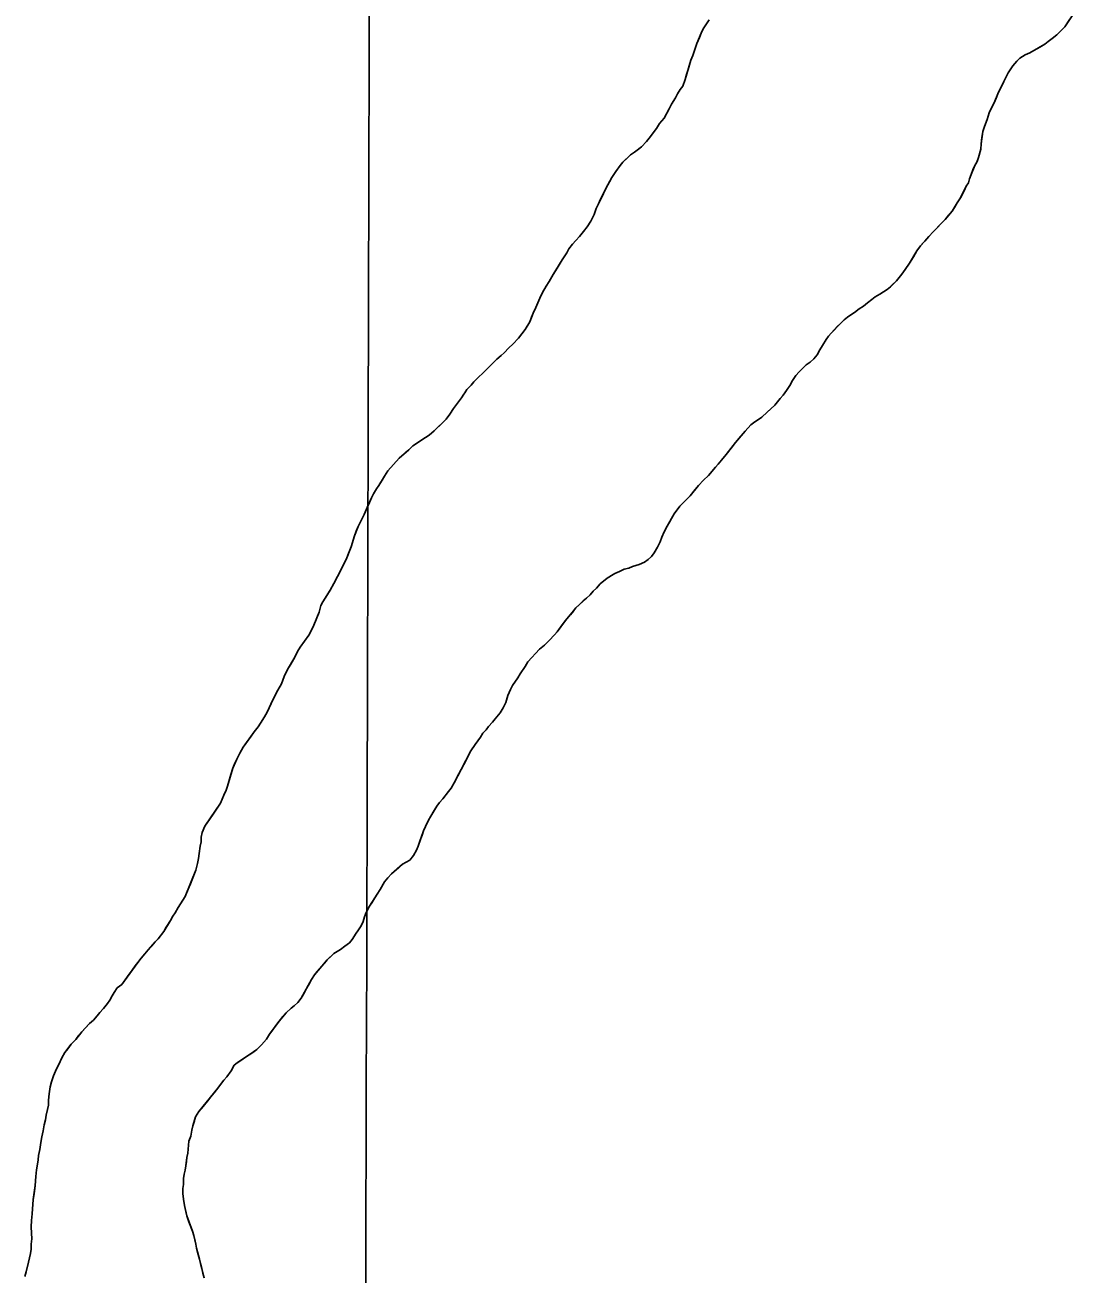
# Model space of a CAD drawing. Extents: x 3172231 to 3210228, y 940198 to 965780.
# Drawn here: x 3181487 to 3182280, y 960446 to 961392 of the extents above; entities that cross this region are included whole.
import ezdxf

# ---------------------------------------------------------------- set-up
doc = ezdxf.new("R2010")
doc.units = 0
for name, color, linetype in [('V-GRID-MAJR', 7, 'Continuous'), ('V-SITE-VEGE', 7, 'Continuous'), ('V-TOPO-SHOR', 7, 'Continuous')]:
    doc.layers.add(name, color=color, linetype=linetype)

msp = doc.modelspace()

# ---------------------------------------------------------------- linework, layer by layer
at = {"layer": 'V-GRID-MAJR'}
msp.add_spline([(3181704.003, 945716.944), (3181720.753, 951778.211), (3181737.509, 957841.425), (3181754.265, 963904.69), (3181754.27, 963906.585)], degree=3, dxfattribs=at)
at = {"layer": 'V-SITE-VEGE'}
for points in [[(3182004.868, 961395.697), (3182000.813, 961389.762), (3181999.275, 961386.882), (3181995.543, 961377.806), (3181992.478, 961368.731), (3181990.942, 961365.188), (3181986.786, 961350.58), (3181985.033, 961345.49), (3181983.053, 961343.051), (3181980.851, 961339.727), (3181979.313, 961336.629), (3181976.454, 961331.976), (3181974.697, 961328.211), (3181970.959, 961321.344), (3181967.435, 961317.132), (3181965.016, 961313.363), (3181962.593, 961310.041), (3181960.613, 961307.381), (3181957.529, 961303.615), (3181953.783, 961299.621), (3181948.267, 961295.624), (3181945.4, 961293.404), (3181939.449, 961287.858), (3181937.468, 961285.418), (3181934.165, 961280.763), (3181931.304, 961276.333), (3181926.688, 961267.916), (3181924.931, 961264.152), (3181920.978, 961256.4), (3181919.44, 961252.857), (3181917.906, 961248.431), (3181915.268, 961243.336), (3181912.407, 961238.906), (3181909.765, 961235.359), (3181906.683, 961231.591), (3181903.818, 961228.707), (3181901.395, 961225.826), (3181898.753, 961222.279), (3181896.992, 961219.399), (3181893.471, 961214.08), (3181886.875, 961202.784), (3181883.794, 961197.688), (3181881.376, 961193.922), (3181878.736, 961189.271), (3181876.538, 961184.841), (3181873.687, 961177.755), (3181871.711, 961173.548), (3181869.077, 961167.128), (3181865.559, 961161.148), (3181863.138, 961157.824), (3181860.494, 961154.721)], [(3182235.057, 961360.881), (3182237.922, 961364.426), (3182240.347, 961366.644), (3182244.318, 961369.089), (3182247.853, 961370.652), (3182259.328, 961377.318), (3182261.755, 961379.317), (3182264.841, 961381.537), (3182268.372, 961384.423), (3182271.677, 961387.53), (3182274.321, 961390.411), (3182279.822, 961398.833)], [(3181889.725, 960932.376), (3181896.111, 960940.799), (3181902.28, 960948.117), (3181903.82, 960950.333), (3181911.977, 960957.876), (3181914.842, 960960.317), (3181917.046, 960962.977), (3181919.471, 960965.416), (3181922.334, 960968.521), (3181927.628, 960972.961), (3181933.585, 960976.516), (3181936.899, 960977.856), (3181940.651, 960979.636), (3181943.965, 960980.531), (3181946.836, 960981.645), (3181951.917, 960983.209), (3181955.89, 960984.991), (3181958.757, 960986.99), (3181961.182, 960989.208), (3181963.165, 960992.089), (3181965.804, 960996.298), (3181967.781, 961000.507), (3181969.096, 961004.048), (3181970.853, 961008.033), (3181973.05, 961012.242), (3181978.328, 961021.546), (3181982.729, 961027.528), (3181990.444, 961035.292), (3181996.832, 961043.052), (3182000.577, 961047.043), (3182004.547, 961050.595), (3182009.611, 961057.021), (3182011.815, 961059.239), (3182014.238, 961062.342), (3182017.762, 961066.557), (3182024.807, 961075.644), (3182032.299, 961084.29), (3182036.485, 961088.948), (3182039.571, 961091.389), (3182044.868, 961094.944), (3182048.837, 961098.714), (3182054.788, 961103.82), (3182058.753, 961108.918), (3182060.957, 961111.578), (3182063.599, 961115.123), (3182066.017, 961118.891), (3182067.996, 961122.656), (3182070.638, 961126.424), (3182073.062, 961129.084), (3182078.35, 961134.407), (3182081.439, 961136.408), (3182084.306, 961139.07), (3182086.729, 961141.952), (3182088.707, 961145.716), (3182090.683, 961149.04), (3182093.546, 961153.693), (3182095.306, 961156.13), (3182097.288, 961158.569), (3182104.341, 961165.889), (3182107.207, 961168.549), (3182109.633, 961170.548), (3182114.928, 961174.101), (3182118.456, 961176.768), (3182121.768, 961178.99), (3182124.854, 961181.431), (3182128.164, 961183.874), (3182130.589, 961185.871), (3182134.121, 961187.872), (3182139.858, 961191.429), (3182146.911, 961198.083), (3182150.876, 961203.183), (3182153.297, 961206.728), (3182156.819, 961211.381), (3182162.318, 961220.685), (3182164.958, 961224.453), (3182171.348, 961231.771), (3182174.653, 961235.099), (3182180.824, 961241.751), (3182183.689, 961244.634), (3182188.975, 961250.842), (3182192.715, 961257.045), (3182195.357, 961260.812), (3182199.75, 961269.671), (3182201.288, 961272.33), (3182202.164, 961275.426), (3182203.481, 961278.527), (3182206.113, 961285.39), (3182207.653, 961288.046), (3182208.968, 961291.37), (3182210.717, 961297.786), (3182210.926, 961301.768), (3182212.222, 961311.057), (3182213.537, 961315.043), (3182215.509, 961320.355), (3182217.041, 961325.223), (3182218.798, 961328.988), (3182220.776, 961332.754), (3182223.627, 961339.617), (3182228.241, 961349.14), (3182231.539, 961355.562), (3182235.057, 961360.881)], [(3181860.494, 961154.721), (3181856.308, 961150.062), (3181853.222, 961147.4), (3181849.695, 961143.629), (3181847.27, 961141.409), (3181843.963, 961138.747), (3181838.23, 961132.982), (3181833.823, 961128.322), (3181829.854, 961124.771), (3181826.77, 961121.666), (3181824.564, 961119.006), (3181821.482, 961115.68), (3181819.942, 961113.243), (3181819.061, 961112.133), (3181817.302, 961109.475), (3181811.355, 961101.496), (3181808.496, 961097.066), (3181805.635, 961093.298), (3181796.597, 961084.424), (3181792.849, 961081.317), (3181789.98, 961079.318), (3181780.493, 961073.096), (3181777.407, 961069.991), (3181770.128, 961063.778), (3181765.721, 961059.118), (3181761.537, 961054.242), (3181758.895, 961050.253), (3181754.717, 961043.165), (3181752.958, 961040.508), (3181750.758, 961036.74), (3181749.218, 961033.86), (3181743.51, 961021.239), (3181739.118, 961012.16), (3181736.269, 961004.855), (3181733.639, 960996.665), (3181729.912, 960987.146), (3181725.517, 960978.067), (3181723.317, 960974.301), (3181720.681, 960968.986), (3181717.824, 960963.891), (3181712.324, 960955.029), (3181710.785, 960952.149), (3181709.475, 960947.279), (3181705.526, 960937.318), (3181703.769, 960933.554), (3181701.791, 960929.787), (3181698.489, 960925.134), (3181695.188, 960920.702), (3181692.986, 960917.378), (3181691.01, 960913.174), (3181685.511, 960903.647), (3181682.875, 960898.551), (3181680.903, 960892.796), (3181678.265, 960888.145), (3181674.751, 960881.28), (3181670.137, 960871.536), (3181668.158, 960867.993), (3181663.319, 960860.458), (3181660.235, 960856.469), (3181651.871, 960844.945), (3181649.452, 960840.515), (3181647.035, 960835.864), (3181644.18, 960829.001), (3181640.023, 960815.501), (3181638.927, 960812.4), (3181637.393, 960808.638), (3181634.76, 960802.66), (3181622.873, 960785.151), (3181620.901, 960780.283), (3181620.028, 960776.742), (3181620.039, 960773.203), (3181619.385, 960769.884), (3181618.519, 960764.356), (3181618.087, 960760.596), (3181617.438, 960756.834), (3181616.127, 960751.744), (3181608.011, 960731.819), (3181602.729, 960723.621), (3181600.308, 960719.413), (3181598.549, 960716.973), (3181596.79, 960713.652), (3181591.731, 960705.455), (3181587.547, 960699.692), (3181585.343, 960697.474), (3181579.834, 960691.488), (3181577.412, 960688.383), (3181574.77, 960685.281), (3181572.128, 960681.955), (3181560.02, 960665.335), (3181556.567, 960662.595), (3181554.169, 960659.189), (3181552.563, 960656.57), (3181550.953, 960653.422), (3181549.086, 960650.805), (3181546.155, 960647.141), (3181543.228, 960644.005), (3181541.359, 960641.39), (3181538.434, 960638.25), (3181535.511, 960635.641), (3181529.658, 960629.372), (3181525.126, 960623.613)], [(3181614.446, 960475.248), (3181613.419, 960478.42), (3181609.307, 960490.051), (3181607.534, 960497.971), (3181606.788, 960502.724), (3181606.297, 960506.943), (3181606.329, 960510.629), (3181606.62, 960513.789), (3181606.661, 960518.268), (3181607.218, 960521.69), (3181608.035, 960524.582), (3181608.592, 960528.002), (3181609.176, 960534.321), (3181609.995, 960537.476), (3181610.87, 960546.69), (3181612.219, 960550.369), (3181613.051, 960554.839), (3181613.87, 960558.258), (3181615.777, 960565.092), (3181618.445, 960569.022), (3181632.837, 960586.811), (3181634.704, 960589.428), (3181637.371, 960592.832), (3181639.501, 960595.185), (3181642.704, 960599.897), (3181645.112, 960604.094), (3181647.5, 960605.917), (3181653.597, 960610.078), (3181656.513, 960611.897), (3181662.348, 960616.06), (3181665.803, 960619.454), (3181669.533, 960623.9), (3181671.937, 960627.568), (3181679.142, 960637.517), (3181684.471, 960643.794), (3181688.188, 960647.186), (3181690.576, 960649.009), (3181693.234, 960651.62), (3181695.897, 960654.759), (3181703.667, 960668.919), (3181706.071, 960672.585), (3181711.4, 960679.126), (3181715.658, 960683.831), (3181720.708, 960688.793), (3181725.742, 960691.646), (3181728.927, 960694.253), (3181732.375, 960696.858), (3181734.503, 960699.211), (3181736.914, 960703.403), (3181739.312, 960706.547), (3181741.186, 960709.691), (3181742.945, 960713.013), (3181743.818, 960716.554), (3181745.135, 960719.652), (3181747.551, 960724.524), (3181753.492, 960733.609), (3181755.692, 960737.154), (3181758.989, 960742.913), (3181761.412, 960746.016), (3181764.277, 960748.9), (3181772.658, 960756.223), (3181778.175, 960759.336), (3181781.038, 960762.883), (3181783.233, 960766.871), (3181784.552, 960769.97), (3181788.495, 960781.7), (3181790.033, 960784.801), (3181792.228, 960789.673), (3181793.988, 960792.774), (3181798.608, 960800.307), (3181800.588, 960802.967), (3181803.232, 960805.846), (3181807.416, 960811.39), (3181809.399, 960813.827), (3181811.817, 960818.036), (3181817.091, 960828.004), (3181824.343, 960842.178), (3181827.644, 960847.052), (3181831.607, 960852.592), (3181833.366, 960855.474), (3181836.01, 960858.136), (3181837.772, 960860.571), (3181840.856, 960863.899), (3181842.841, 960866.336), (3181846.584, 960870.993), (3181849.005, 960874.76), (3181850.981, 960878.745), (3181852.511, 960884.057), (3181854.487, 960888.706), (3181856.026, 960891.586), (3181859.986, 960897.347), (3181861.746, 960900.448), (3181865.487, 960905.987), (3181867.685, 960909.533), (3181870.552, 960912.858), (3181873.415, 960915.963), (3181876.501, 960919.068), (3181880.249, 960922.177), (3181883.778, 960925.724), (3181887.743, 960929.939), (3181889.725, 960932.376)], [(3181525.126, 960623.613), (3181521.667, 960619.956), (3181516.869, 960613.674), (3181514.46, 960609.742), (3181512.31, 960604.755), (3181510.434, 960601.347), (3181508.279, 960596.096), (3181506.657, 960591.632), (3181505.832, 960587.685), (3181504.994, 960582.424), (3181504.425, 960577.685), (3181504.388, 960573.732), (3181503.571, 960570.578), (3181502.741, 960566.37), (3181502.182, 960562.685), (3181501.095, 960559.005), (3181500.528, 960554.53), (3181499.434, 960549.797), (3181498.602, 960545.589), (3181497.767, 960540.327), (3181496.935, 960535.854), (3181496.64, 960532.43), (3181495.256, 960524.801), (3181494.947, 960519.796), (3181494.359, 960512.95), (3181492.946, 960502.423), (3181492.059, 960491.628), (3181491.488, 960486.627), (3181491.443, 960481.619), (3181491.889, 960472.655), (3181491.328, 960468.709), (3181491.293, 960464.756), (3181490.736, 960461.598), (3181489.36, 960455.024), (3181487.449, 960447.663), (3181486.626, 960443.981)], [(3181622.324, 960443.029), (3181619.523, 960453.857), (3181618.765, 960457.289), (3181616.465, 960465.479), (3181615.967, 960468.645), (3181614.446, 960475.248)]]:
    msp.add_lwpolyline(points, dxfattribs=at)
at = {"layer": 'V-TOPO-SHOR'}
for points in [[(3182253.589, 961373.984), (3182256.68, 961375.764), (3182259.328, 961377.318), (3182261.755, 961379.317), (3182264.841, 961381.537), (3182268.372, 961384.423), (3182271.677, 961387.53), (3182274.321, 961390.411), (3182278.061, 961396.172)], [(3182002.793, 961392.643), (3182000.813, 961389.762), (3181999.275, 961386.882), (3181997.52, 961382.455), (3181995.543, 961377.806), (3181993.573, 961371.83), (3181992.478, 961368.731), (3181990.942, 961365.188), (3181988.974, 961358.106), (3181987.88, 961354.344), (3181986.786, 961350.582), (3181985.033, 961345.49), (3181983.053, 961343.051), (3181980.851, 961339.727), (3181979.313, 961336.629), (3181976.894, 961332.639), (3181976.454, 961331.976), (3181974.697, 961328.211), (3181970.959, 961321.344)], [(3182000.577, 961047.043), (3182004.547, 961050.595), (3182007.188, 961053.919), (3182009.611, 961057.021), (3182011.815, 961059.239), (3182014.238, 961062.342), (3182017.762, 961066.557), (3182021.506, 961071.431), (3182024.807, 961075.644), (3182027.451, 961078.746), (3182032.299, 961084.29), (3182036.485, 961088.948), (3182039.573, 961091.389), (3182042.219, 961093.166), (3182044.868, 961094.944), (3182048.837, 961098.714), (3182051.483, 961100.935), (3182054.788, 961103.82), (3182058.753, 961108.918), (3182060.957, 961111.578), (3182063.599, 961115.123), (3182066.017, 961118.891), (3182067.996, 961122.656), (3182070.638, 961126.424), (3182073.06, 961129.084), (3182077.47, 961133.52), (3182078.35, 961134.407), (3182081.441, 961136.408), (3182084.306, 961139.07), (3182086.729, 961141.952), (3182088.707, 961145.716), (3182090.685, 961149.04), (3182093.546, 961153.693), (3182095.308, 961156.13), (3182097.288, 961158.569), (3182102.138, 961163.671), (3182104.341, 961165.889), (3182107.207, 961168.549), (3182109.633, 961170.548), (3182112.282, 961172.326), (3182114.928, 961174.103), (3182118.456, 961176.768), (3182121.768, 961178.99), (3182124.854, 961181.431), (3182128.164, 961183.874), (3182130.589, 961185.871), (3182134.121, 961187.872), (3182136.989, 961189.65), (3182139.858, 961191.427), (3182142.283, 961193.647), (3182144.486, 961195.865), (3182146.911, 961198.083), (3182150.876, 961203.183), (3182153.297, 961206.728), (3182156.819, 961211.381), (3182159.678, 961216.255), (3182162.318, 961220.685), (3182164.958, 961224.453), (3182168.264, 961228.224), (3182171.348, 961231.771), (3182174.653, 961235.099), (3182177.297, 961237.981), (3182180.824, 961241.751), (3182183.689, 961244.634), (3182186.552, 961247.96), (3182188.975, 961250.842), (3182190.736, 961253.721), (3182192.715, 961257.045), (3182195.357, 961260.812), (3182197.992, 961266.126), (3182199.75, 961269.671), (3182201.29, 961272.33), (3182202.164, 961275.426), (3182203.481, 961278.527), (3182204.796, 961282.07), (3182206.113, 961285.39), (3182207.653, 961288.048), (3182208.091, 961289.156), (3182208.968, 961291.37), (3182210.717, 961297.786), (3182210.926, 961301.768), (3182211.573, 961306.634), (3182212.222, 961311.057), (3182213.537, 961315.043), (3182215.509, 961320.355), (3182217.041, 961325.223), (3182218.798, 961328.988), (3182220.776, 961332.754), (3182222.312, 961336.518), (3182223.627, 961339.617), (3182225.384, 961343.381), (3182228.241, 961349.14), (3182230.001, 961352.462), (3182231.539, 961355.562), (3182235.057, 961360.881), (3182237.922, 961364.426), (3182240.347, 961366.644), (3182244.318, 961369.089), (3182247.853, 961370.65), (3182250.941, 961372.428), (3182253.589, 961373.984)], [(3181970.959, 961321.344), (3181967.435, 961317.132), (3181965.016, 961313.365), (3181962.593, 961310.041), (3181960.613, 961307.381), (3181957.529, 961303.613), (3181953.783, 961299.621), (3181951.356, 961297.846), (3181948.267, 961295.624), (3181945.4, 961293.404), (3181942.754, 961290.962), (3181939.449, 961287.858), (3181937.466, 961285.418), (3181934.165, 961280.763), (3181931.304, 961276.333), (3181929.545, 961273.012), (3181926.688, 961267.916), (3181924.931, 961264.152), (3181922.733, 961259.943), (3181920.976, 961256.4), (3181919.44, 961252.857), (3181917.906, 961248.431), (3181915.268, 961243.336), (3181912.407, 961238.906), (3181909.765, 961235.359), (3181906.683, 961231.591), (3181903.818, 961228.707), (3181901.614, 961226.047), (3181901.395, 961225.826), (3181898.753, 961222.279), (3181896.992, 961219.399), (3181893.471, 961214.08), (3181891.272, 961210.314), (3181889.734, 961207.658), (3181886.875, 961202.784), (3181883.794, 961197.688), (3181881.376, 961193.922), (3181878.736, 961189.271), (3181876.538, 961184.841), (3181873.687, 961177.755), (3181871.711, 961173.548), (3181870.394, 961170.45), (3181869.077, 961167.128), (3181865.559, 961161.148), (3181863.138, 961157.824), (3181860.494, 961154.719), (3181856.308, 961150.062), (3181853.222, 961147.4), (3181849.695, 961143.629), (3181847.27, 961141.409), (3181843.963, 961138.747), (3181838.23, 961132.98), (3181833.823, 961128.322), (3181829.854, 961124.771), (3181826.77, 961121.666), (3181824.566, 961119.006), (3181821.482, 961115.68), (3181819.942, 961113.243), (3181819.061, 961112.133), (3181817.302, 961109.475), (3181811.357, 961101.496), (3181808.496, 961097.066), (3181805.635, 961093.298), (3181802.988, 961090.635), (3181796.597, 961084.424), (3181792.849, 961081.317), (3181789.98, 961079.318), (3181784.243, 961075.539), (3181780.491, 961073.096), (3181777.407, 961069.991), (3181774.98, 961067.992), (3181770.128, 961063.778), (3181765.721, 961059.118), (3181761.537, 961054.242), (3181758.895, 961050.253), (3181757.138, 961047.152), (3181754.717, 961043.165), (3181752.958, 961040.506), (3181750.758, 961036.74), (3181749.218, 961033.86), (3181747.682, 961030.317), (3181745.925, 961026.553), (3181743.51, 961021.239), (3181739.118, 961012.16), (3181737.582, 961008.396), (3181736.267, 961004.855), (3181733.639, 960996.665), (3181731.665, 960991.573), (3181729.912, 960987.146), (3181727.274, 960981.829), (3181725.517, 960978.067), (3181723.317, 960974.301), (3181720.681, 960968.986), (3181717.824, 960963.891), (3181714.523, 960958.574), (3181712.324, 960955.029), (3181710.785, 960952.149), (3181709.475, 960947.279), (3181705.526, 960937.318), (3181703.769, 960933.554), (3181701.791, 960929.787)], [(3181741.186, 960709.691), (3181742.945, 960713.013), (3181743.818, 960716.554), (3181745.135, 960719.652), (3181747.551, 960724.524), (3181749.312, 960727.183), (3181751.731, 960730.949), (3181753.492, 960733.609), (3181755.692, 960737.154), (3181758.989, 960742.913), (3181761.412, 960746.016), (3181764.277, 960748.9), (3181769.79, 960753.782), (3181772.658, 960756.223), (3181778.175, 960759.336), (3181781.038, 960762.883), (3181783.236, 960766.871), (3181784.552, 960769.97), (3181786.086, 960774.618), (3181787.399, 960778.381), (3181788.495, 960781.7), (3181790.033, 960784.801), (3181792.228, 960789.673), (3181793.988, 960792.774), (3181796.627, 960796.983), (3181798.608, 960800.307), (3181800.588, 960802.967), (3181803.232, 960805.848), (3181807.416, 960811.39), (3181809.399, 960813.827), (3181811.817, 960818.036), (3181815.334, 960824.682), (3181817.091, 960828.004), (3181819.069, 960831.77), (3181822.367, 960838.19), (3181824.343, 960842.178), (3181827.644, 960847.052), (3181831.607, 960852.592), (3181833.366, 960855.474), (3181836.01, 960858.136), (3181837.772, 960860.571), (3181840.856, 960863.899), (3181842.841, 960866.336), (3181846.584, 960870.993), (3181849.005, 960874.76), (3181850.981, 960878.745), (3181852.511, 960884.057), (3181854.487, 960888.706), (3181856.026, 960891.586), (3181857.787, 960894.244), (3181859.986, 960897.347), (3181861.746, 960900.448), (3181865.487, 960905.987), (3181867.687, 960909.533), (3181870.552, 960912.858), (3181873.415, 960915.963), (3181876.501, 960919.068), (3181880.249, 960922.177), (3181883.778, 960925.724), (3181887.743, 960929.939), (3181889.725, 960932.378), (3181893.688, 960937.697), (3181896.111, 960940.799), (3181899.855, 960945.233), (3181902.058, 960947.894), (3181902.278, 960948.117), (3181903.82, 960950.333), (3181906.904, 960953.216), (3181909.55, 960955.658), (3181911.977, 960957.876), (3181914.842, 960960.317), (3181917.046, 960962.977), (3181919.471, 960965.416), (3181922.334, 960968.521), (3181924.98, 960970.741), (3181927.628, 960972.961), (3181930.937, 960974.96), (3181933.585, 960976.516), (3181936.899, 960977.856), (3181940.651, 960979.636), (3181943.965, 960980.531), (3181946.836, 960981.645), (3181951.917, 960983.209), (3181955.89, 960984.991), (3181958.757, 960986.99), (3181961.182, 960989.208), (3181963.165, 960992.089), (3181965.804, 960996.298), (3181967.781, 961000.507), (3181969.096, 961004.048), (3181970.853, 961008.033), (3181973.05, 961012.242), (3181974.81, 961015.342), (3181976.348, 961018.001), (3181978.328, 961021.546), (3181982.729, 961027.528), (3181986.477, 961031.3), (3181990.444, 961035.292), (3181993.307, 961038.839), (3181996.832, 961043.052), (3182000.577, 961047.043)], [(3181701.791, 960929.787), (3181698.489, 960925.134), (3181695.188, 960920.702), (3181692.986, 960917.378), (3181691.01, 960913.172), (3181687.932, 960907.855), (3181685.513, 960903.647), (3181682.875, 960898.551), (3181680.903, 960892.796), (3181678.265, 960888.145), (3181674.751, 960881.28), (3181672.994, 960877.514), (3181670.137, 960871.536), (3181668.158, 960867.993), (3181665.078, 960863.119), (3181663.319, 960860.458), (3181660.235, 960856.469), (3181658.033, 960853.366), (3181653.851, 960847.605), (3181651.871, 960844.945), (3181649.452, 960840.515), (3181647.035, 960835.864), (3181645.718, 960832.763), (3181644.182, 960829.001), (3181642.651, 960824.131), (3181640.023, 960815.501), (3181638.927, 960812.4), (3181637.393, 960808.638), (3181634.758, 960802.66), (3181628.595, 960793.575), (3181626.836, 960790.914), (3181622.873, 960785.153), (3181620.901, 960780.283), (3181620.026, 960776.742), (3181620.039, 960773.203), (3181619.385, 960769.886), (3181618.519, 960764.356), (3181618.089, 960760.596), (3181617.438, 960756.834), (3181616.127, 960751.744), (3181613.274, 960744.66), (3181611.957, 960741.56), (3181610.202, 960737.353), (3181608.009, 960731.819), (3181606.247, 960729.159), (3181602.729, 960723.621), (3181600.308, 960719.413), (3181598.549, 960716.973), (3181596.79, 960713.652), (3181593.712, 960708.556), (3181591.731, 960705.455), (3181587.547, 960699.692), (3181585.343, 960697.474), (3181582.478, 960694.37), (3181579.834, 960691.486), (3181577.414, 960688.383), (3181574.77, 960685.281), (3181572.128, 960681.955), (3181570.145, 960679.294), (3181567.944, 960676.194), (3181564.421, 960671.317), (3181562.441, 960668.657), (3181560.02, 960665.333)], [(3181741.186, 960709.691), (3181739.312, 960706.545), (3181736.914, 960703.403), (3181736.646, 960702.879), (3181734.503, 960699.209), (3181732.375, 960696.858), (3181728.927, 960694.253), (3181725.742, 960691.646), (3181720.708, 960688.793), (3181718.316, 960686.444), (3181715.658, 960683.831), (3181713.528, 960681.48), (3181711.4, 960679.126), (3181707.937, 960674.94), (3181706.071, 960672.585), (3181703.667, 960668.919), (3181702.059, 960666.034), (3181700.183, 960662.626), (3181698.309, 960659.218), (3181695.897, 960654.759), (3181693.234, 960651.62), (3181690.576, 960649.009), (3181688.188, 960647.186), (3181684.469, 960643.794), (3181682.07, 960640.917), (3181679.142, 960637.517), (3181676.74, 960634.113), (3181674.339, 960630.972), (3181671.937, 960627.568), (3181669.533, 960623.9), (3181665.803, 960619.454), (3181662.348, 960616.06), (3181659.166, 960613.717), (3181656.513, 960611.897), (3181653.597, 960610.076), (3181650.152, 960607.737), (3181647.5, 960605.917), (3181646.173, 960604.874), (3181645.112, 960604.094), (3181642.704, 960599.897), (3181639.499, 960595.185), (3181637.371, 960592.832), (3181634.704, 960589.428), (3181632.837, 960586.811), (3181629.906, 960583.149), (3181627.508, 960580.271), (3181624.841, 960576.87), (3181621.644, 960572.946), (3181618.447, 960569.022), (3181615.777, 960565.092), (3181614.958, 960561.938), (3181613.87, 960558.258), (3181613.051, 960554.839), (3181612.219, 960550.369), (3181610.87, 960546.69), (3181610.288, 960540.634), (3181609.995, 960537.476), (3181609.176, 960534.321), (3181608.885, 960531.16), (3181608.592, 960528.002), (3181608.035, 960524.58), (3181607.218, 960521.69), (3181606.661, 960518.268), (3181606.62, 960513.789), (3181606.329, 960510.629), (3181606.297, 960506.943), (3181606.786, 960502.722), (3181607.534, 960497.971), (3181608.545, 960493.219), (3181609.307, 960490.051), (3181610.847, 960485.556), (3181613.419, 960478.418), (3181614.446, 960475.248), (3181615.207, 960472.078), (3181615.967, 960468.645), (3181616.465, 960465.479), (3181617.231, 960462.575), (3181618.765, 960457.289), (3181619.523, 960453.857), (3181620.544, 960450.16), (3181621.304, 960446.728), (3181622.324, 960443.029)], [(3181527.526, 960626.755), (3181529.658, 960629.37), (3181532.052, 960631.983), (3181535.511, 960635.641), (3181538.434, 960638.25), (3181541.361, 960641.388), (3181543.228, 960644.005), (3181545.622, 960646.618), (3181546.155, 960647.141), (3181549.086, 960650.805), (3181550.953, 960653.422), (3181552.563, 960656.57), (3181554.169, 960659.191), (3181556.569, 960662.595), (3181560.02, 960665.333)], [(3181486.626, 960443.981), (3181487.449, 960447.663), (3181488.268, 960450.817), (3181489.36, 960455.024), (3181490.736, 960461.598), (3181491.291, 960464.756), (3181491.328, 960468.709), (3181491.889, 960472.655), (3181491.664, 960476.874), (3181491.443, 960481.619), (3181491.488, 960486.627), (3181492.059, 960491.628), (3181492.946, 960502.425), (3181493.511, 960506.636), (3181494.359, 960512.952), (3181494.947, 960519.796), (3181495.256, 960524.801), (3181496.085, 960529.274), (3181496.64, 960532.43), (3181496.935, 960535.854), (3181497.767, 960540.325), (3181498.602, 960545.589), (3181499.432, 960549.797), (3181500.528, 960554.53), (3181501.095, 960559.005), (3181502.182, 960562.685), (3181502.741, 960566.37), (3181503.571, 960570.578), (3181504.388, 960573.732), (3181504.425, 960577.685), (3181504.994, 960582.424), (3181505.832, 960587.685), (3181506.657, 960591.632), (3181508.279, 960596.096), (3181510.434, 960601.347), (3181512.31, 960604.755), (3181514.462, 960609.742), (3181516.869, 960613.674), (3181519.003, 960616.554), (3181521.667, 960619.956), (3181525.126, 960623.613), (3181527.526, 960626.755)]]:
    msp.add_lwpolyline(points, dxfattribs=at)

doc.saveas('drawing.dxf')
